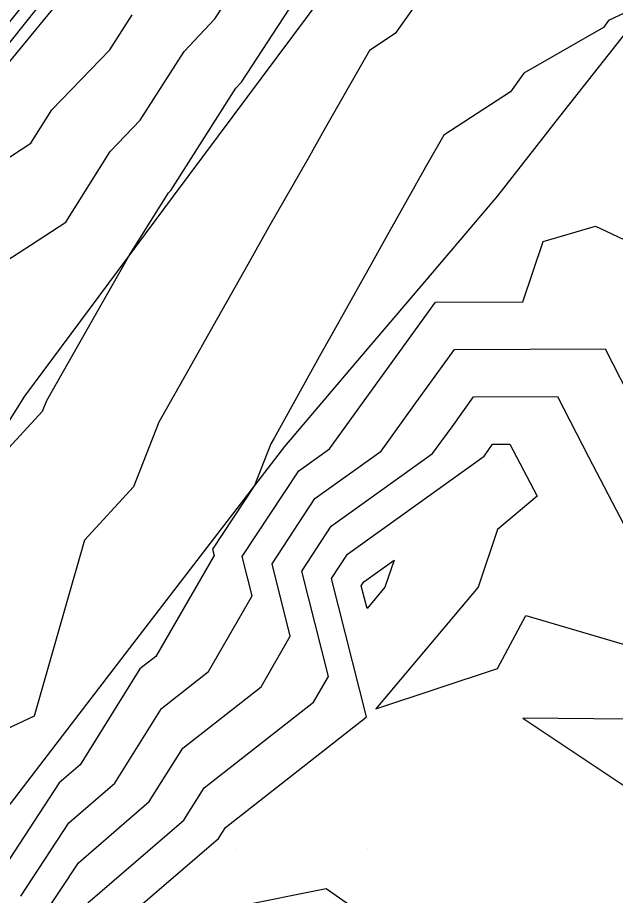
# Model space of a CAD drawing. Extents: x 2188792 to 2191981, y 386090 to 389710.
# Drawn here: x 2189883.5 to 2189929.3, y 387126.5 to 387193.8 of the extents above; entities that cross this region are included whole.
import ezdxf

# ---------------------------------------------------------------- set-up
doc = ezdxf.new("R2010")
doc.units = 0
for name, color, linetype in [('DTM Contours Major', 7, 'Continuous'), ('DTM Contours Minor', 7, 'Continuous'), ('Exist DTM QL2 LIDAR Elevation Point', 7, 'Continuous'), ('PH Exist DTM Breakline', 7, 'Continuous')]:
    doc.layers.add(name, color=color, linetype=linetype)

msp = doc.modelspace()

# ---------------------------------------------------------------- linework, layer by layer
at = {"layer": 'DTM Contours Major'}
for points in [[(2189885.666, 387197.035), (2189880.736, 387190.842), (2189879.765, 387189.699), (2189875.537, 387183.264), (2189874.734, 387182.332), (2189870.387, 387175.625), (2189869.797, 387174.951), (2189865.307, 387167.902), (2189865.066, 387167.53), (2189861.02, 387161.171), (2189869.096, 387163.738), (2189872.023, 387166.558), (2189878.01, 387169.488), (2189880.296, 387173.663), (2189884.46, 387176.362), (2189887.182, 387178.126), (2189890.568, 387183.539), (2189892.88, 387185.937), (2189896.234, 387191.193), (2189898.605, 387193.697), (2189901.931, 387198.824)], [(2189885.394, 387124.828), (2189888.137, 387129.007), (2189893.57, 387133.687), (2189896.13, 387137.79), (2189902.137, 387142.487), (2189904.376, 387146.372), (2189902.976, 387151.932), (2189906.269, 387156.921), (2189911.334, 387160.561), (2189914.008, 387164.259), (2189916.966, 387168.352), (2189928.516, 387168.395), (2189930.258, 387165.016)]]:
    msp.add_lwpolyline(points, dxfattribs=at)
at = {"layer": 'DTM Contours Minor'}
for points in [[(2189886.882, 387196.974), (2189881.462, 387190.164), (2189881.004, 387189.625), (2189876.327, 387182.508), (2189876.097, 387182.24), (2189872.16, 387176.166), (2189878.888, 387180.527), (2189884.503, 387184.165), (2189886.101, 387186.719), (2189890.549, 387191.333), (2189892.254, 387194.005)], [(2189915.825, 387197.379), (2189912.421, 387192.573), (2189910.438, 387191.283), (2189907.068, 387185.384), (2189905.742, 387183.008), (2189902.713, 387177.7), (2189901.13, 387174.858), (2189898.454, 387170.163), (2189896.609, 387166.843), (2189894.298, 387162.783), (2189892.361, 387157.833), (2189888.593, 387153.739), (2189887.094, 387148.471), (2189884.753, 387140.244), (2189882.235, 387139.074), (2189882.814, 387133.434), (2189880.36, 387129.694), (2189875.752, 387122.384)], [(2189878.727, 387156.386), (2189885.394, 387163.628), (2189885.716, 387164.451), (2189890.086, 387172.131), (2189890.189, 387172.315), (2189892.084, 387175.64), (2189895.036, 387180.359), (2189895.211, 387180.541), (2189900.214, 387188.382), (2189900.646, 387188.838), (2189905.502, 387196.323)], [(2189931.982, 387195.089), (2189928.769, 387193.586), (2189928.389, 387193.04), (2189922.267, 387189.549), (2189921.248, 387188.111), (2189916.151, 387184.798), (2189914.742, 387182.331), (2189911.711, 387176.902), (2189910.675, 387175.087), (2189907.368, 387169.15), (2189906.719, 387168.011), (2189903.131, 387161.555), (2189902.881, 387161.116), (2189901.638, 387157.938), (2189898.416, 387153.057), (2189898.54, 387152.563), (2189894.079, 387144.823), (2189892.857, 387143.867), (2189888.264, 387136.507), (2189886.675, 387135.138), (2189882.038, 387128.072), (2189878.212, 387122.002)], [(2189883.716, 387126.45), (2189887.406, 387132.073), (2189890.917, 387135.097), (2189894.494, 387140.829), (2189898.108, 387143.655), (2189901.458, 387149.468), (2189900.696, 387152.494), (2189905.02, 387159.046), (2189907.389, 387160.748), (2189911.245, 387166.083), (2189915.511, 387171.984), (2189922.208, 387172.01), (2189923.756, 387176.639), (2189927.757, 387177.805), (2189934.674, 387174.553)], [(2189888.868, 387125.942), (2189896.222, 387132.277), (2189897.767, 387134.752), (2189906.166, 387141.32), (2189907.294, 387143.276), (2189905.256, 387151.369), (2189907.517, 387154.796), (2189915.28, 387160.373), (2189916.771, 387162.436), (2189918.421, 387164.719), (2189924.864, 387164.743), (2189927.239, 387160.136), (2189930.258, 387154.354), (2189939.964, 387150.43), (2189940.259, 387150.249), (2189940.481, 387150.135), (2189945.9, 387145.776), (2189950.259, 387145.046), (2189954.48, 387140.134), (2189954.749, 387135.645), (2189952.377, 387130.133), (2189955.793, 387124.6)], [(2189889.599, 387122.877), (2189898.875, 387130.867), (2189899.404, 387131.713), (2189910.195, 387140.152), (2189910.212, 387140.181), (2189907.536, 387150.806), (2189908.766, 387152.671), (2189919.225, 387160.185), (2189919.534, 387160.613), (2189919.876, 387161.086), (2189921.212, 387161.091), (2189921.704, 387160.136), (2189923.286, 387157.107), (2189920.257, 387154.547), (2189918.781, 387150.135), (2189910.935, 387140.813), (2189920.257, 387143.906), (2189922.429, 387147.963), (2189930.258, 387145.663)], [(2189909.816, 387150.244), (2189910.015, 387150.545), (2189912.328, 387152.208), (2189911.635, 387150.135), (2189910.256, 387148.496), (2189909.816, 387150.244)], [(2189930.346, 387140.015), (2189922.206, 387140.095), (2189930.327, 387134.666)], [(2189910.256, 387124.796), (2189907.123, 387127.001), (2189900.255, 387125.634)]]:
    msp.add_lwpolyline(points, dxfattribs=at)
at = {"layer": 'Exist DTM QL2 LIDAR Elevation Point'}
for p, q in [((2189920.257, 387160.136), (2189920.257, 387160.136)), ((2189910.256, 387150.135), (2189910.256, 387150.135)), ((2189920.257, 387150.135), (2189920.257, 387150.135)), ((2189910.256, 387140.134), (2189910.256, 387140.134)), ((2189920.257, 387140.134), (2189920.257, 387140.134)), ((2189900.255, 387130.133), (2189900.255, 387130.133)), ((2189910.256, 387130.133), (2189910.256, 387130.133))]:
    msp.add_line(p, q, dxfattribs=at)
at = {"layer": 'PH Exist DTM Breakline'}
for points in [[(2189950.259, 387270.147), (2189944.33, 387265.686), (2189938.4, 387261.225), (2189929.921, 387252.454), (2189924.967, 387245.647), (2189920.013, 387238.84), (2189915.06, 387232.033), (2189910.106, 387225.227), (2189905.152, 387218.42), (2189900.198, 387211.613), (2189894.169, 387204.262), (2189888.14, 387196.91), (2189882.11, 387189.559), (2189876.646, 387182.203), (2189871.181, 387174.848), (2189865.716, 387167.492), (2189860.251, 387160.136), (2189855.22, 387153.995), (2189850.188, 387147.855), (2189846.875, 387141.948), (2189843.562, 387136.041), (2189840.249, 387130.133), (2189836.712, 387120.427)], [(2189960.26, 387260.146), (2189951.23, 387250.918), (2189946.719, 387245.772), (2189942.209, 387240.626), (2189937.699, 387235.48), (2189932.549, 387228.803), (2189927.398, 387222.125), (2189922.248, 387215.448), (2189917.098, 387208.77), (2189911.947, 387202.093), (2189906.797, 387195.416), (2189901.099, 387187.757), (2189895.401, 387180.099), (2189889.704, 387172.441), (2189884.006, 387164.783), (2189877.49, 387154.418), (2189869.666, 387143.667), (2189864.812, 387135.283), (2189859.958, 387126.899), (2189855.104, 387118.515), (2189850.25, 387110.131)], [(2189970.261, 387240.144), (2189963.68, 387232.783), (2189957.098, 387225.422), (2189951.164, 387218.419), (2189945.23, 387211.417), (2189939.295, 387204.414), (2189934.536, 387198.345), (2189929.776, 387192.276), (2189925.016, 387186.207), (2189920.257, 387180.138)], [(2189920.257, 387180.138), (2189914.812, 387173.73), (2189909.367, 387167.321), (2189903.923, 387160.913), (2189897.972, 387153.166), (2189892.021, 387145.419), (2189886.07, 387137.673), (2189880.12, 387129.926), (2189875.152, 387122.477), (2189870.185, 387115.028), (2189865.218, 387107.579), (2189860.251, 387100.13), (2189854.765, 387098.612), (2189850.38, 387097.558), (2189846.979, 387097.604), (2189840.249, 387100.13)]]:
    msp.add_lwpolyline(points, dxfattribs=at)

doc.saveas('drawing.dxf')
